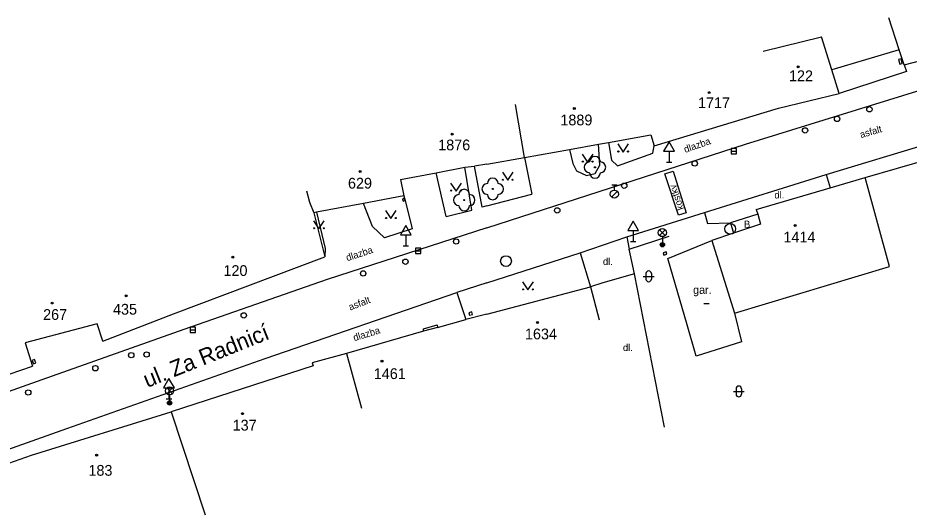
# Model space of a CAD drawing. Extents: x -539515 to -538098, y -1182060 to -1180157.
# Drawn here: x -538793.6 to -538710.7, y -1180389.5 to -1180343.5 of the extents above; entities that cross this region are included whole.
import ezdxf

# ---------------------------------------------------------------- set-up
doc = ezdxf.new("R2010")
doc.units = 0
for name, color, linetype in [('Vrstva 1', 7, 'Continuous'), ('Vrstva 11', 7, 'Continuous'), ('Vrstva 13', 7, 'Continuous'), ('Vrstva 22', 7, 'Continuous'), ('Vrstva 24', 7, 'Continuous'), ('Vrstva 27', 7, 'Continuous'), ('Vrstva 28', 7, 'Continuous'), ('Vrstva 33', 7, 'Continuous'), ('Vrstva 34', 7, 'Continuous'), ('Vrstva 36', 7, 'Continuous'), ('Vrstva 39', 7, 'Continuous'), ('Vrstva 40', 7, 'Continuous'), ('Vrstva 41', 7, 'Continuous'), ('Vrstva 47', 7, 'Continuous'), ('Vrstva 49', 7, 'Continuous'), ('Vrstva 68', 7, 'Continuous'), ('Vrstva 88', 7, 'Continuous')]:
    doc.layers.add(name, color=color, linetype=linetype)

msp = doc.modelspace()

# ---------------------------------------------------------------- linework, layer by layer
at = {"layer": 'Vrstva 1'}
for p, q in [((-538711.223, -1180347.845), (-538699.69, -1180344.727)), ((-538724.3, -1180346.57), (-538718.88, -1180345.22)), ((-538722.882, -1180351.878), (-538717.26, -1180350.49)), ((-538746.48, -1180356.453), (-538747.331, -1180351.523)), ((-538734.43, -1180355.352), (-538722.882, -1180351.878)), ((-538738.69, -1180355.041), (-538734.76, -1180354.328)), ((-538734.76, -1180354.328), (-538734.43, -1180355.352)), ((-538742.303, -1180355.695), (-538739.62, -1180355.209)), ((-538739.62, -1180355.209), (-538738.69, -1180355.041)), ((-538750, -1180357.063), (-538746.48, -1180356.453)), ((-538746.48, -1180356.453), (-538742.303, -1180355.695)), ((-538714.84, -1180358.32), (-538706.68, -1180355.94)), ((-538752.02, -1180357.352), (-538751.12, -1180357.258)), ((-538750, -1180357.063), (-538751.12, -1180357.258)), ((-538758.02, -1180358.477), (-538754.71, -1180357.859)), ((-538754.71, -1180357.859), (-538752.02, -1180357.352)), ((-538758.02, -1180358.477), (-538757.71, -1180360)), ((-538718.078, -1180359.265), (-538714.84, -1180358.32)), ((-538712.57, -1180366.57), (-538714.84, -1180358.32)), ((-538766.73, -1180359.54), (-538766.46, -1180360.59)), ((-538724.95, -1180361.27), (-538718.078, -1180359.265)), ((-538766.46, -1180360.59), (-538766.06, -1180361.58)), ((-538757.71, -1180360), (-538761.46, -1180360.71)), ((-538761.46, -1180360.71), (-538765.8, -1180361.53)), ((-538724.95, -1180361.27), (-538724.8, -1180361.72)), ((-538765.8, -1180361.53), (-538766.06, -1180361.58)), ((-538766.06, -1180361.58), (-538765.05, -1180365.69)), ((-538724.8, -1180361.72), (-538724.55, -1180362.63)), ((-538724.55, -1180362.63), (-538727.08, -1180363.48)), ((-538727.08, -1180363.48), (-538729.07, -1180364.15)), ((-538733.16, -1180365.82), (-538729.07, -1180364.15)), ((-538729.07, -1180364.15), (-538726.99, -1180370.92)), ((-538779.11, -1180370.961), (-538765.05, -1180365.69)), ((-538731.37, -1180372), (-538733.16, -1180365.82)), ((-538726.99, -1180370.92), (-538712.57, -1180366.57)), ((-538750, -1180370.992), (-538740.35, -1180368.461)), ((-538740.35, -1180368.461), (-538739.54, -1180371.53)), ((-538785.67, -1180373.5), (-538779.11, -1180370.961)), ((-538750, -1180370.992), (-538751.95, -1180371.5)), ((-538726.99, -1180370.92), (-538726.33, -1180373.57)), ((-538786.2, -1180371.89), (-538792.87, -1180373.68)), ((-538785.67, -1180373.5), (-538786.2, -1180371.89)), ((-538755.88, -1180372.359), (-538754.61, -1180372.008)), ((-538754.61, -1180372.008), (-538754.56, -1180372.227)), ((-538754.56, -1180372.227), (-538751.95, -1180371.5)), ((-538730.54, -1180374.91), (-538731.37, -1180372)), ((-538755.86, -1180372.578), (-538755.88, -1180372.359)), ((-538754.56, -1180372.227), (-538755.86, -1180372.578)), ((-538792.87, -1180373.68), (-538792.2, -1180375.828)), ((-538726.33, -1180373.57), (-538730.54, -1180374.91)), ((-538763.02, -1180374.65), (-538761.626, -1180379.748)), ((-538766.21, -1180375.523), (-538766.128, -1180375.813)), ((-538802.38, -1180379.297), (-538792.2, -1180375.828)), ((-538766.128, -1180375.813), (-538779.32, -1180380.07)), ((-538792.29, -1180384.117), (-538779.32, -1180380.07)), ((-538779.32, -1180380.07), (-538776.17, -1180389.65)), ((-538807.64, -1180389.492), (-538792.29, -1180384.117))]:
    msp.add_line(p, q, dxfattribs=at)
for points in [[(-538711.223, -1180347.845), (-538711.68, -1180346.43), (-538712.635, -1180343.469)], [(-538717.26, -1180350.49), (-538717.93, -1180348.31), (-538718.88, -1180345.22)], [(-538755.86, -1180372.578), (-538763.02, -1180374.65), (-538766.21, -1180375.523)]]:
    msp.add_lwpolyline(points, dxfattribs=at)
at = {"layer": 'Vrstva 11'}
msp.add_lwpolyline([(-538736.27, -1180367.25), (-538739.2, -1180368.09), (-538740.35, -1180368.461)], dxfattribs=at)
at = {"layer": 'Vrstva 13'}
for p, q in [((-538711.223, -1180347.845), (-538711.01, -1180348.46)), ((-538711.01, -1180348.46), (-538717.26, -1180350.49)), ((-538739.5, -1180357.172), (-538739.62, -1180355.209)), ((-538738.69, -1180355.041), (-538738.42, -1180356.703)), ((-538734.58, -1180356.039), (-538734.43, -1180355.352)), ((-538746.48, -1180356.453), (-538745.81, -1180359.844)), ((-538742.303, -1180355.695), (-538742, -1180356.992)), ((-538737.84, -1180357.227), (-538734.58, -1180356.039)), ((-538750.41, -1180361.047), (-538751.12, -1180357.258)), ((-538742, -1180356.992), (-538741.65, -1180357.68)), ((-538739.93, -1180357.93), (-538739.5, -1180357.172)), ((-538738.42, -1180356.703), (-538737.84, -1180357.227)), ((-538753.78, -1180361.938), (-538754.71, -1180357.859)), ((-538751.37, -1180361.352), (-538752.02, -1180357.352)), ((-538741.65, -1180357.68), (-538740.73, -1180358.133)), ((-538740.73, -1180358.133), (-538739.93, -1180357.93)), ((-538718.45, -1180358.02), (-538718.078, -1180359.265)), ((-538750, -1180360.938), (-538745.81, -1180359.844)), ((-538753.78, -1180361.938), (-538751.37, -1180361.352)), ((-538750, -1180360.938), (-538750.41, -1180361.047)), ((-538729.76, -1180361.55), (-538729.5, -1180362.59)), ((-538729.5, -1180362.59), (-538727.34, -1180362.51)), ((-538736.99, -1180363.81), (-538736.78, -1180364.95)), ((-538741.32, -1180365.32), (-538740.35, -1180368.461)), ((-538752.79, -1180369), (-538751.95, -1180371.5))]:
    msp.add_line(p, q, dxfattribs=at)
for points in [[(-538733.44, -1180357.97), (-538732.69, -1180357.73), (-538731.46, -1180361.6), (-538732.18, -1180361.8), (-538733.44, -1180357.97)], [(-538757.71, -1180360), (-538757.58, -1180360.45), (-538756.94, -1180363.06), (-538759.49, -1180363.92), (-538760.6, -1180362.86), (-538761.46, -1180360.71)], [(-538765.8, -1180361.53), (-538765.02, -1180364.91), (-538765.05, -1180365.69)], [(-538724.8, -1180361.72), (-538727.34, -1180362.51), (-538727.08, -1180363.48)]]:
    msp.add_lwpolyline(points, dxfattribs=at)
at = {"layer": 'Vrstva 22'}
for centre in [(-538739.94, -1180357.36), (-538749.44, -1180359.37), (-538752.09, -1180360.4)]:
    msp.add_circle(centre, 0.05, dxfattribs=at)
for centre, start, end in [((-538739.94, -1180356.86), 0, 180), ((-538740.44, -1180357.36), 90, 270), ((-538739.44, -1180357.36), 270, 90), ((-538739.94, -1180357.86), 180, 0), ((-538749.94, -1180359.37), 90, 270), ((-538749.44, -1180358.87), 0, 180), ((-538748.94, -1180359.37), 270, 90), ((-538752.09, -1180359.9), 0, 180), ((-538752.59, -1180360.4), 90, 270), ((-538751.59, -1180360.4), 270, 90), ((-538749.44, -1180359.87), 180, 0), ((-538752.09, -1180360.9), 180, 0)]:
    msp.add_arc(centre, 0.5, start, end, dxfattribs=at)
at = {"layer": 'Vrstva 24'}
for points in [[(-538711.75, -1180347.33), (-538711.63, -1180347.79), (-538711.39, -1180347.72), (-538711.5, -1180347.265), (-538711.75, -1180347.33)], [(-538757.67, -1180360.21), (-538757.838, -1180360.273), (-538757.748, -1180360.513), (-538757.58, -1180360.45), (-538757.67, -1180360.21)], [(-538733.34, -1180365.22), (-538733.62, -1180365.31), (-538733.548, -1180365.533), (-538733.268, -1180365.443), (-538733.34, -1180365.22)], [(-538751.67, -1180370.87), (-538751.607, -1180371.1), (-538751.317, -1180371.02), (-538751.38, -1180370.79), (-538751.67, -1180370.87)], [(-538792.01, -1180375.22), (-538792.227, -1180375.295), (-538792.117, -1180375.615), (-538791.9, -1180375.54), (-538792.01, -1180375.22)]]:
    msp.add_lwpolyline(points, dxfattribs=at)
at = {"layer": 'Vrstva 27'}
for p, q in [((-538727.28, -1180355.852), (-538726.78, -1180355.852)), ((-538756.61, -1180365.11), (-538756.11, -1180365.11)), ((-538777.55, -1180372.461), (-538777.05, -1180372.461))]:
    msp.add_line(p, q, dxfattribs=at)
for points in [[(-538727.28, -1180356.102), (-538726.78, -1180356.102), (-538726.78, -1180355.602), (-538727.28, -1180355.602)], [(-538756.61, -1180365.36), (-538756.11, -1180365.36), (-538756.11, -1180364.86), (-538756.61, -1180364.86)], [(-538777.55, -1180372.711), (-538777.05, -1180372.711), (-538777.05, -1180372.211), (-538777.55, -1180372.211)]]:
    msp.add_lwpolyline(points, close=True, dxfattribs=at)
for centre in [(-538727.37, -1180363.08), (-538748.21, -1180366.07)]:
    msp.add_circle(centre, 0.5, dxfattribs=at)
at = {"layer": 'Vrstva 28'}
for p, q in [((-538738.398, -1180360.122), (-538737.868, -1180359.592)), ((-538738.39, -1180358.975), (-538737.89, -1180358.975)), ((-538738.14, -1180359.475), (-538738.14, -1180358.975))]:
    msp.add_line(p, q, dxfattribs=at)
for centre, radius in [((-538714.44, -1180351.969), 0.25), ((-538717.45, -1180352.859), 0.25), ((-538720.42, -1180353.93), 0.25), ((-538730.67, -1180357), 0.25), ((-538737.22, -1180359.07), 0.25), ((-538738.14, -1180359.85), 0.375), ((-538743.45, -1180361.36), 0.25), ((-538752.84, -1180364.25), 0.25), ((-538757.55, -1180366.13), 0.25), ((-538761.48, -1180367.22), 0.25), ((-538772.57, -1180371.12), 0.25), ((-538783.03, -1180374.813), 0.25), ((-538781.6, -1180374.75), 0.25), ((-538786.36, -1180376.023), 0.25), ((-538792.6, -1180378.281), 0.25)]:
    msp.add_circle(centre, radius, dxfattribs=at)
at = {"layer": 'Vrstva 33'}
for p, q in [((-538733.944, -1180363.691), (-538733.416, -1180363.161)), ((-538733.944, -1180363.161), (-538733.416, -1180363.691)), ((-538733.68, -1180363.8), (-538733.68, -1180364.55)), ((-538779.734, -1180378.391), (-538779.206, -1180377.861)), ((-538779.734, -1180377.861), (-538779.206, -1180378.391)), ((-538779.47, -1180378.5), (-538779.47, -1180379.25))]:
    msp.add_line(p, q, dxfattribs=at)
for centre, radius in [((-538733.68, -1180363.426), 0.375), ((-538733.68, -1180364.551), 0.2), ((-538733.68, -1180364.551), 0.145), ((-538733.68, -1180364.551), 0.0876), ((-538779.47, -1180378.126), 0.375), ((-538779.47, -1180379.251), 0.2), ((-538779.47, -1180379.251), 0.145), ((-538779.47, -1180379.251), 0.0876)]:
    msp.add_circle(centre, radius, dxfattribs=at)
at = {"layer": 'Vrstva 34'}
for p, q in [((-538733.06, -1180355.852), (-538733.06, -1180356.87)), ((-538733.31, -1180356.87), (-538732.81, -1180356.87)), ((-538757.52, -1180363.632), (-538757.52, -1180364.65)), ((-538736.4, -1180363.242), (-538736.4, -1180364.26)), ((-538757.77, -1180364.65), (-538757.27, -1180364.65)), ((-538736.65, -1180364.26), (-538736.15, -1180364.26)), ((-538779.52, -1180377.862), (-538779.52, -1180378.88)), ((-538779.77, -1180378.88), (-538779.27, -1180378.88))]:
    msp.add_line(p, q, dxfattribs=at)
for points in [[(-538733.56, -1180355.852), (-538732.56, -1180355.852), (-538733.06, -1180354.986)], [(-538758.02, -1180363.632), (-538757.02, -1180363.632), (-538757.52, -1180362.766)], [(-538736.9, -1180363.242), (-538735.9, -1180363.242), (-538736.4, -1180362.376)], [(-538780.02, -1180377.862), (-538779.02, -1180377.862), (-538779.52, -1180376.996)]]:
    msp.add_lwpolyline(points, close=True, dxfattribs=at)
at = {"layer": 'Vrstva 36'}
for p, q in [((-538735.201, -1180367.239), (-538735.201, -1180367.739)), ((-538734.701, -1180367.239), (-538734.701, -1180367.739)), ((-538735.451, -1180367.489), (-538734.451, -1180367.489)), ((-538726.829, -1180377.937), (-538726.829, -1180378.437)), ((-538726.329, -1180377.937), (-538726.329, -1180378.437)), ((-538727.079, -1180378.187), (-538726.079, -1180378.187))]:
    msp.add_line(p, q, dxfattribs=at)
for points in [[(-538737.818, -1180355.186), (-538737.318, -1180355.936), (-538736.818, -1180355.186)], [(-538741.122, -1180356.13), (-538740.622, -1180356.88), (-538740.122, -1180356.13)], [(-538748.544, -1180357.816), (-538748.044, -1180358.566), (-538747.544, -1180357.816)], [(-538753.353, -1180358.82), (-538752.853, -1180359.57), (-538752.353, -1180358.82)], [(-538759.399, -1180361.371), (-538758.899, -1180362.121), (-538758.399, -1180361.371)], [(-538766.089, -1180362.321), (-538765.589, -1180363.071), (-538765.089, -1180362.321)], [(-538746.668, -1180368.003), (-538746.168, -1180368.753), (-538745.668, -1180368.003)]]:
    msp.add_lwpolyline(points, dxfattribs=at)
for centre in [(-538737.768, -1180355.886), (-538736.869, -1180355.886), (-538741.072, -1180356.83), (-538740.173, -1180356.83), (-538748.494, -1180358.516), (-538747.595, -1180358.516), (-538753.303, -1180359.52), (-538752.404, -1180359.52), (-538759.349, -1180362.071), (-538758.45, -1180362.071), (-538766.039, -1180363.021), (-538765.14, -1180363.021), (-538746.618, -1180368.703), (-538745.719, -1180368.703)]:
    msp.add_circle(centre, 0.05, dxfattribs=at)
for centre, start, end in [((-538734.951, -1180367.239), 0, 180), ((-538734.951, -1180367.739), 180, 0), ((-538726.579, -1180377.937), 0, 180), ((-538726.579, -1180378.437), 180, 0)]:
    msp.add_arc(centre, 0.25, start, end, dxfattribs=at)
at = {"layer": 'Vrstva 39'}
msp.add_line((-538729.83, -1180370.017), (-538729.33, -1180370.017), dxfattribs=at)
for centre, radius in [((-538721.07, -1180348.01), 0.09), ((-538721.07, -1180348.01), 0.0398), ((-538729.33, -1180350.42), 0.09), ((-538729.33, -1180350.42), 0.0398), ((-538741.86, -1180351.9), 0.09), ((-538741.86, -1180351.9), 0.0398), ((-538753.21, -1180354.27), 0.09), ((-538753.21, -1180354.27), 0.0398), ((-538761.76, -1180357.75), 0.09), ((-538761.76, -1180357.75), 0.0398), ((-538721.34, -1180362.77), 0.09), ((-538721.34, -1180362.77), 0.0398), ((-538773.59, -1180365.71), 0.09), ((-538773.59, -1180365.71), 0.0398), ((-538783.5, -1180369.3), 0.09), ((-538783.5, -1180369.3), 0.0398), ((-538790.363, -1180369.968), 0.09), ((-538790.363, -1180369.968), 0.0398), ((-538745.29, -1180371.77), 0.09), ((-538745.29, -1180371.77), 0.0398), ((-538759.73, -1180375.38), 0.09), ((-538759.73, -1180375.38), 0.0398), ((-538772.7, -1180380.25), 0.09), ((-538772.7, -1180380.25), 0.0398), ((-538786.24, -1180384.11), 0.09), ((-538786.24, -1180384.11), 0.0398)]:
    msp.add_circle(centre, radius, dxfattribs=at)
at = {"layer": 'Vrstva 68'}
for p, q in [((-538711.68, -1180346.43), (-538717.93, -1180348.31)), ((-538733.47, -1180381.49), (-538736.27, -1180367.25))]:
    msp.add_line(p, q, dxfattribs=at)
msp.add_lwpolyline([(-538736.27, -1180367.25), (-538736.78, -1180364.95), (-538733.04, -1180363.77)], dxfattribs=at)
at = {"layer": 'Vrstva 88'}
for p, q in [((-538711.34, -1180350.68), (-538699.25, -1180346.992)), ((-538725.96, -1180355.211), (-538711.34, -1180350.68)), ((-538718.45, -1180358.02), (-538702.51, -1180353.219)), ((-538750, -1180362.984), (-538725.96, -1180355.211)), ((-538729.76, -1180361.55), (-538718.45, -1180358.02)), ((-538736.99, -1180363.81), (-538729.76, -1180361.55)), ((-538750, -1180362.984), (-538764.81, -1180367.773)), ((-538741.32, -1180365.32), (-538736.99, -1180363.81)), ((-538750, -1180368.102), (-538741.32, -1180365.32)), ((-538764.81, -1180367.773), (-538778.13, -1180372.438)), ((-538750, -1180368.102), (-538752.79, -1180369)), ((-538770.57, -1180375.109), (-538752.79, -1180369)), ((-538778.13, -1180372.438), (-538791.35, -1180377.109)), ((-538789, -1180381.633), (-538770.57, -1180375.109)), ((-538791.35, -1180377.109), (-538812.1, -1180384.461)), ((-538835.74, -1180398.227), (-538789, -1180381.633))]:
    msp.add_line(p, q, dxfattribs=at)

# ---------------------------------------------------------------- texts
at = {"layer": 'Vrstva 40'}
for s, rotation, p in [('asfalt', 16.32238, (-538715.224, -1180354.654)), ('dlazba', 19.23067, (-538731.551, -1180356.026)), ('kostky', 108.79989, (-538731.671, -1180361.219)), ('dlazba', 18.0955, (-538762.952, -1180366.089)), ('asfalt', 21.45981, (-538762.683, -1180370.681)), ('dlazba', 16.97074, (-538762.297, -1180373.519))]:
    msp.add_text(s, height=0.65, rotation=rotation, dxfattribs=at).set_placement(p)
for s, p in [('dl.', (-538723.269, -1180360.25)), ('B.', (-538726.09, -1180362.97)), ('dl.', (-538739.202, -1180366.428)), ('dl.', (-538737.34, -1180374.429))]:
    msp.add_text(s, height=0.65, dxfattribs=at).set_placement(p)
at = {"layer": 'Vrstva 41'}
msp.add_text('gar.', height=0.75, dxfattribs=at).set_placement((-538730.828, -1180369.117))
at = {"layer": 'Vrstva 47'}
for s, p in [('122', (-538721.915, -1180349.355)), ('1717', (-538730.37, -1180351.859)), ('1889', (-538743.156, -1180353.461)), ('1876', (-538754.507, -1180355.781)), ('629', (-538762.89, -1180359.333)), ('1414', (-538722.43, -1180364.34)), ('120', (-538774.46, -1180367.453)), ('267', (-538791.218, -1180371.535)), ('435', (-538784.723, -1180371.047)), ('1634', (-538746.449, -1180373.343)), ('1461', (-538760.493, -1180377.031)), ('137', (-538773.605, -1180381.82)), ('183', (-538787.003, -1180386.016))]:
    msp.add_text(s, height=1, dxfattribs=at).set_placement(p)
at = {"layer": 'Vrstva 49'}
msp.add_text('ul. Za Radnicí', height=1.5, rotation=21.81437, dxfattribs=at).set_placement((-538781.549, -1180377.863))

doc.saveas('drawing.dxf')
